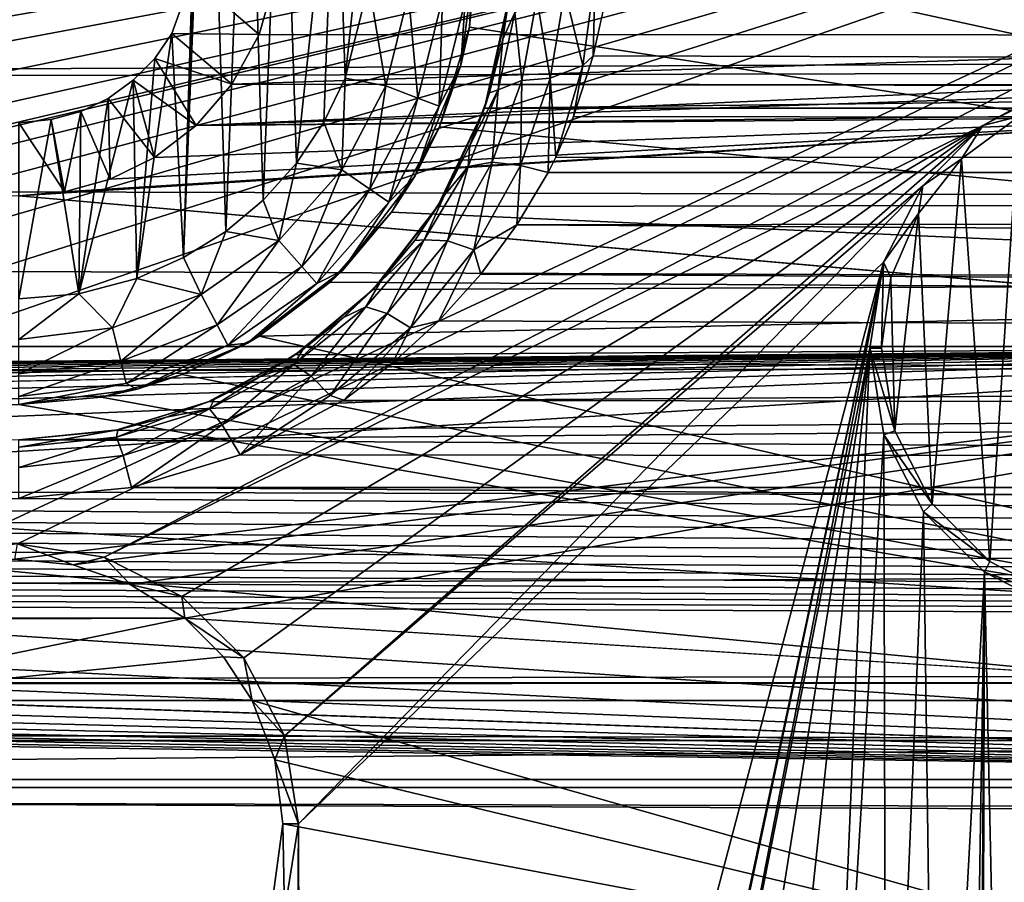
# Model space of a CAD drawing. Header units: metres. Extents: x -95 to 103, y -12 to 12.
# Tile 385 of 520: x -19.2 to -16.4, y 4.48 to 6.93. Entities that reach past the tile are written whole.
import ezdxf

# ---------------------------------------------------------------- set-up
doc = ezdxf.new("R2010")
doc.units = ezdxf.units.M
doc.layers.add('solid_P74500', color=7, linetype='CONTINUOUS')
doc.layers.add('solid_P74500_01', color=7, linetype='CONTINUOUS')

msp = doc.modelspace()

# ---------------------------------------------------------------- linework, layer by layer
at = {"layer": 'solid_P74500'}
for points in [[(-12.2, 5.05, 0.5), (-11.7, 9.776363, 0.5), (-88, 9.776363, 0.5)], [(-12.2, 5.05, 0.5), (-88, 9.776363, 0.5), (-88, 5.05, 0.5)], [(-18.663015, 7.983215, -11.8), (-18.731501, 6.257416, -11.8), (-18.70072, 7.142048, -11.8)], [(-18.663015, 7.983215, -11.8), (-18.611973, 6.331459, -11.8), (-18.731501, 6.257416, -11.8)], [(-18.663015, 7.983215, -11.8), (-18.550756, 7.900564, -11.8), (-18.611973, 6.331459, -11.8)], [(-18.550756, 7.900564, -11.8), (-18.505365, 6.420703, -11.8), (-18.611973, 6.331459, -11.8)], [(-18.550756, 7.900564, -11.8), (-18.451893, 7.80319, -11.8), (-18.505365, 6.420703, -11.8)], [(-18.451893, 7.80319, -11.8), (-18.411119, 6.52597, -11.8), (-18.505365, 6.420703, -11.8)], [(-18.451893, 7.80319, -11.8), (-18.298901, 7.573346, -11.8), (-18.411119, 6.52597, -11.8)], [(-84.20311, 5.444916, -1.8), (-85.675003, 7.792304, -1.8), (-14.325, 7.792304, -1.8)], [(-83.957001, 5.406663, -1.8), (-84.20311, 5.444916, -1.8), (-14.325, 7.792304, -1.8)], [(-83.736336, 5.295372, -1.8), (-83.957001, 5.406663, -1.8), (-14.325, 7.792304, -1.8)], [(-83.736336, 5.295372, -1.8), (-14.325, 7.792304, -1.8), (-79.20311, 5.444916, -1.8)], [(-78.957001, 5.406663, -1.8), (-79.20311, 5.444916, -1.8), (-14.325, 7.792304, -1.8)], [(-78.736336, 5.295372, -1.8), (-78.957001, 5.406663, -1.8), (-14.325, 7.792304, -1.8)], [(-78.736336, 5.295372, -1.8), (-14.325, 7.792304, -1.8), (-74.20311, 5.444916, -1.8)], [(-73.957001, 5.406663, -1.8), (-74.20311, 5.444916, -1.8), (-14.325, 7.792304, -1.8)], [(-73.736336, 5.295372, -1.8), (-73.957001, 5.406663, -1.8), (-14.325, 7.792304, -1.8)], [(-73.736336, 5.295372, -1.8), (-14.325, 7.792304, -1.8), (-69.20311, 5.444916, -1.8)], [(-68.957001, 5.406663, -1.8), (-69.20311, 5.444916, -1.8), (-14.325, 7.792304, -1.8)], [(-68.736336, 5.295372, -1.8), (-68.957001, 5.406663, -1.8), (-14.325, 7.792304, -1.8)], [(-68.736336, 5.295372, -1.8), (-14.325, 7.792304, -1.8), (-64.20311, 5.444916, -1.8)], [(-63.957005, 5.406663, -1.8), (-64.20311, 5.444916, -1.8), (-14.325, 7.792304, -1.8)], [(-63.736332, 5.295372, -1.8), (-63.957005, 5.406663, -1.8), (-14.325, 7.792304, -1.8)], [(-63.736332, 5.295372, -1.8), (-14.325, 7.792304, -1.8), (-59.20311, 5.444916, -1.8)], [(-58.957005, 5.406663, -1.8), (-59.20311, 5.444916, -1.8), (-14.325, 7.792304, -1.8)], [(-58.736332, 5.295372, -1.8), (-58.957005, 5.406663, -1.8), (-14.325, 7.792304, -1.8)], [(-58.736332, 5.295372, -1.8), (-14.325, 7.792304, -1.8), (-54.20311, 5.444916, -1.8)], [(-53.957005, 5.406663, -1.8), (-54.20311, 5.444916, -1.8), (-14.325, 7.792304, -1.8)], [(-53.736332, 5.295372, -1.8), (-53.957005, 5.406663, -1.8), (-14.325, 7.792304, -1.8)], [(-53.736332, 5.295372, -1.8), (-14.325, 7.792304, -1.8), (-49.20311, 5.444916, -1.8)], [(-48.957005, 5.406663, -1.8), (-49.20311, 5.444916, -1.8), (-14.325, 7.792304, -1.8)], [(-48.736332, 5.295372, -1.8), (-48.957005, 5.406663, -1.8), (-14.325, 7.792304, -1.8)], [(-48.560226, 5.121016, -1.8), (-48.736332, 5.295372, -1.8), (-14.325, 7.792304, -1.8)], [(-48.560226, 5.121016, -1.8), (-14.325, 7.792304, -1.8), (-44.20311, 5.444916, -1.8)], [(-43.957005, 5.406663, -1.8), (-44.20311, 5.444916, -1.8), (-14.325, 7.792304, -1.8)], [(-43.736332, 5.295372, -1.8), (-43.957005, 5.406663, -1.8), (-14.325, 7.792304, -1.8)], [(-43.560226, 5.121016, -1.8), (-43.736332, 5.295372, -1.8), (-14.325, 7.792304, -1.8)], [(-43.560226, 5.121016, -1.8), (-14.325, 7.792304, -1.8), (-39.20311, 5.444916, -1.8)], [(-38.957005, 5.406663, -1.8), (-39.20311, 5.444916, -1.8), (-14.325, 7.792304, -1.8)], [(-38.736332, 5.295372, -1.8), (-38.957005, 5.406663, -1.8), (-14.325, 7.792304, -1.8)], [(-38.560226, 5.121016, -1.8), (-38.736332, 5.295372, -1.8), (-14.325, 7.792304, -1.8)], [(-38.560226, 5.121016, -1.8), (-14.325, 7.792304, -1.8), (-34.20311, 5.444916, -1.8)], [(-33.957005, 5.406663, -1.8), (-34.20311, 5.444916, -1.8), (-14.325, 7.792304, -1.8)], [(-33.736332, 5.295372, -1.8), (-33.957005, 5.406663, -1.8), (-14.325, 7.792304, -1.8)], [(-33.560226, 5.121016, -1.8), (-33.736332, 5.295372, -1.8), (-14.325, 7.792304, -1.8)], [(-33.445496, 4.899806, -1.8), (-33.560226, 5.121016, -1.8), (-14.325, 7.792304, -1.8)], [(-33.445496, 4.899806, -1.8), (-14.325, 7.792304, -1.8), (-29.203108, 5.444916, -1.8)], [(-28.957003, 5.406663, -1.8), (-29.203108, 5.444916, -1.8), (-14.325, 7.792304, -1.8)], [(-28.736332, 5.295372, -1.8), (-28.957003, 5.406663, -1.8), (-14.325, 7.792304, -1.8)], [(-28.560225, 5.121016, -1.8), (-28.736332, 5.295372, -1.8), (-14.325, 7.792304, -1.8)], [(-28.445498, 4.899806, -1.8), (-28.560225, 5.121016, -1.8), (-14.325, 7.792304, -1.8)], [(-28.405056, 4.65, -1.8), (-28.445498, 4.899806, -1.8), (-14.325, 7.792304, -1.8)], [(-28.405056, 4.65, -1.8), (-14.325, 7.792304, -1.8), (-24.449167, 5.404594, -1.8)], [(-24.203108, 5.444916, -1.8), (-24.449167, 5.404594, -1.8), (-14.325, 7.792304, -1.8)], [(-23.957003, 5.406663, -1.8), (-24.203108, 5.444916, -1.8), (-14.325, 7.792304, -1.8)], [(-23.736332, 5.295372, -1.8), (-23.957003, 5.406663, -1.8), (-14.325, 7.792304, -1.8)], [(-23.560225, 5.121016, -1.8), (-23.736332, 5.295372, -1.8), (-14.325, 7.792304, -1.8)], [(-23.445498, 4.899806, -1.8), (-23.560225, 5.121016, -1.8), (-14.325, 7.792304, -1.8)], [(-23.405056, 4.65, -1.8), (-23.445498, 4.899806, -1.8), (-14.325, 7.792304, -1.8)], [(-23.405056, 4.65, -1.8), (-14.325, 7.792304, -1.8), (-19.449167, 5.404594, -1.8)], [(-19.203108, 5.444916, -1.8), (-19.449167, 5.404594, -1.8), (-14.325, 7.792304, -1.8)], [(-18.957003, 5.406663, -1.8), (-19.203108, 5.444916, -1.8), (-14.325, 7.792304, -1.8)], [(-16.461315, 6.632536, -1.8), (-18.957003, 5.406663, -1.8), (-14.325, 7.792304, -1.8)], [(-16.245474, 6.743411, -1.8), (-16.461315, 6.632536, -1.8), (-14.325, 7.792304, -1.8)], [(-18.470739, 7.053593, -5.092822), (-14.325, 6.889057, -5.3128), (-14.325, 7.619055, -4.2)], [(-18.298901, 7.573346, -11.8), (-18.33312, 6.641509, -11.8), (-18.411119, 6.52597, -11.8)], [(-18.298901, 7.573346, -11.8), (-18.272678, 6.76642, -11.8), (-18.33312, 6.641509, -11.8)], [(-18.298901, 7.573346, -11.8), (-18.214642, 7.310327, -11.8), (-18.272678, 6.76642, -11.8)], [(92.5, 6.975814, 10.372194), (-94.018356, 7.447287, 10.039319), (-94.018356, 6.639937, 10.59062)], [(-17.902903, 7.226828, -6.766441), (-13, 7.364797, -6.615872), (-13, 6.156545, -7.752867)], [(-18.214642, 7.310327, -11.8), (-18.205721, 7.034285, -11.8), (-18.272678, 6.76642, -11.8)], [(-17.920132, 6.912104, -7.087512), (-17.902903, 7.226828, -6.766441), (-13, 6.156545, -7.752867)], [(-17.9, 7.14, -11.5), (-17.902903, 7.226828, -6.766441), (-17.920132, 6.912104, -7.087512)], [(-18.731501, 6.257416, -11.8), (-18.707512, 7.05461, -11.8), (-18.70072, 7.142048, -11.8)], [(-17.9, 7.14, -11.5), (-17.920132, 6.912104, -7.087512), (-17.944296, 6.803535, -11.5)], [(-17.9, 7.14, -11.5), (-17.944296, 6.803535, -11.5), (-17.932058, 6.986044, -11.614588)], [(-18.707512, 7.05461, -11.8), (-18.765335, 6.893235, -11.8), (-18.51729, 6.891102, -5.310623)], [(-18.731501, 6.257416, -11.8), (-18.765335, 6.893235, -11.8), (-18.707512, 7.05461, -11.8)], [(-18.707512, 7.05461, -11.8), (-18.51729, 6.891102, -5.310623), (-18.470739, 7.053593, -5.092822)], [(-18.470739, 7.053593, -5.092822), (-18.51729, 6.891102, -5.310623), (-14.325, 6.889057, -5.3128)], [(-17.649019, 7.014533, -10.313454), (-17.563192, 7.059873, -10.311363), (-17.597372, 6.802377, -10.486115)], [(-17.563192, 7.059873, -10.311363), (-17.568153, 6.830747, -10.468567), (-17.597372, 6.802377, -10.486115)], [(-17.563192, 7.059873, -10.311363), (-17.527477, 7.01674, -10.344823), (-17.568153, 6.830747, -10.468567)], [(-18.157639, 6.744685, -11.777164), (-18.272678, 6.76642, -11.8), (-18.205721, 7.034285, -11.8)], [(-18.093323, 7.005625, -11.777164), (-18.157639, 6.744685, -11.777164), (-18.205721, 7.034285, -11.8)], [(-17.824827, 6.877517, -10.115171), (-17.807383, 6.99762, -9.125969), (-17.80423, 7.031255, -9.986495)], [(-17.791199, 6.953621, -10.186873), (-17.824827, 6.877517, -10.115171), (-17.80423, 7.031255, -9.986495)], [(-18.066559, 6.710143, -11.712049), (-18.157639, 6.744685, -11.777164), (-18.093323, 7.005625, -11.777164)], [(-17.996624, 6.993884, -11.712049), (-18.066559, 6.710143, -11.712049), (-18.093323, 7.005625, -11.777164)], [(-18.005747, 6.687079, -11.614588), (-18.066559, 6.710143, -11.712049), (-17.996624, 6.993884, -11.712049)], [(-17.932058, 6.986044, -11.614588), (-18.005747, 6.687079, -11.614588), (-17.996624, 6.993884, -11.712049)], [(-17.862862, 6.725197, -10.235952), (-17.877127, 6.682053, -9.359496), (-17.807383, 6.99762, -9.125969)], [(-17.862862, 6.725197, -10.235952), (-17.807383, 6.99762, -9.125969), (-17.824827, 6.877517, -10.115171)], [(-17.728491, 6.993838, -10.262398), (-17.771288, 6.760592, -10.435995), (-17.791199, 6.953621, -10.186873)], [(-17.728491, 6.993838, -10.262398), (-17.690287, 6.766607, -10.488468), (-17.771288, 6.760592, -10.435995)], [(-17.728491, 6.993838, -10.262398), (-17.649019, 7.014533, -10.313454), (-17.690287, 6.766607, -10.488468)], [(-17.690287, 6.766607, -10.488468), (-17.649019, 7.014533, -10.313454), (-17.597372, 6.802377, -10.486115)], [(92.5, 6.152128, 10.880493), (92.5, 6.975814, 10.372194), (-94.018356, 6.639937, 10.59062)], [(-17.944296, 6.803535, -11.5), (-18.005747, 6.687079, -11.614588), (-17.932058, 6.986044, -11.614588)], [(-17.771288, 6.760592, -10.435995), (-17.838411, 6.733699, -10.358377), (-17.791199, 6.953621, -10.186873)], [(-17.791199, 6.953621, -10.186873), (-17.838411, 6.733699, -10.358377), (-17.824827, 6.877517, -10.115171)], [(-18.004633, 6.629024, -7.352973), (-17.920132, 6.912104, -7.087512), (-13, 6.156545, -7.752867)], [(-17.944296, 6.803535, -11.5), (-17.920132, 6.912104, -7.087512), (-18.004633, 6.629024, -7.352973)], [(-18.864315, 6.198026, -11.8), (-18.813555, 6.822836, -11.8), (-18.765335, 6.893235, -11.8)], [(-18.731501, 6.257416, -11.8), (-18.864315, 6.198026, -11.8), (-18.765335, 6.893235, -11.8)], [(-18.765335, 6.893235, -11.8), (-18.813555, 6.822836, -11.8), (-18.594622, 6.74956, -5.489393)], [(-18.765335, 6.893235, -11.8), (-18.594622, 6.74956, -5.489393), (-18.51729, 6.891102, -5.310623)], [(-18.51729, 6.891102, -5.310623), (-18.594622, 6.74956, -5.489393), (-14.325, 6.889057, -5.3128)], [(-15.939356, 6.748374, -5.490852), (-14.325, 6.889057, -5.3128), (-18.594622, 6.74956, -5.489393)], [(-17.838411, 6.733699, -10.358377), (-17.862862, 6.725197, -10.235952), (-17.824827, 6.877517, -10.115171)], [(-17.597372, 6.802377, -10.486115), (-17.568153, 6.830747, -10.468567), (-17.62426, 6.65851, -10.578953)], [(-18.813555, 6.822836, -11.8), (-18.874678, 6.760879, -11.8), (-18.696159, 6.632159, -5.630672)], [(-18.864315, 6.198026, -11.8), (-18.874678, 6.760879, -11.8), (-18.813555, 6.822836, -11.8)], [(-18.813555, 6.822836, -11.8), (-18.696159, 6.632159, -5.630672), (-18.594622, 6.74956, -5.489393)], [(-17.944296, 6.803535, -11.5), (-18.004633, 6.629024, -7.352973), (-18.074167, 6.49, -11.5)], [(-17.944296, 6.803535, -11.5), (-18.074167, 6.49, -11.5), (-18.005747, 6.687079, -11.614588)], [(-17.690287, 6.766607, -10.488468), (-17.597372, 6.802377, -10.486115), (-17.674746, 6.542895, -10.650846)], [(-17.597372, 6.802377, -10.486115), (-17.62426, 6.65851, -10.578953), (-17.674746, 6.542895, -10.650846)], [(-19.029669, 6.154617, -11.8), (-18.946199, 6.709256, -11.8), (-18.874678, 6.760879, -11.8)], [(-18.864315, 6.198026, -11.8), (-19.029669, 6.154617, -11.8), (-18.874678, 6.760879, -11.8)], [(-18.874678, 6.760879, -11.8), (-18.946199, 6.709256, -11.8), (-18.814138, 6.541955, -5.735227)], [(-18.874678, 6.760879, -11.8), (-18.814138, 6.541955, -5.735227), (-18.696159, 6.632159, -5.630672)], [(-16.086472, 6.746064, -5.493689), (-18.594622, 6.74956, -5.489393), (-18.696159, 6.632159, -5.630672)], [(-16.226721, 6.715575, -5.530918), (-16.086472, 6.746064, -5.493689), (-18.696159, 6.632159, -5.630672)], [(-16.086472, 6.746064, -5.493689), (-15.939356, 6.748374, -5.490852), (-18.594622, 6.74956, -5.489393)], [(-18.282534, 6.506719, -11.777164), (-18.33312, 6.641509, -11.8), (-18.272678, 6.76642, -11.8)], [(-18.157639, 6.744685, -11.777164), (-18.282534, 6.506719, -11.777164), (-18.272678, 6.76642, -11.8)], [(-18.202366, 6.451383, -11.712049), (-18.282534, 6.506719, -11.777164), (-18.157639, 6.744685, -11.777164)], [(-18.066559, 6.710143, -11.712049), (-18.202366, 6.451383, -11.712049), (-18.157639, 6.744685, -11.777164)], [(-17.771288, 6.760592, -10.435995), (-17.854851, 6.528449, -10.597903), (-17.838411, 6.733699, -10.358377)], [(-17.771288, 6.760592, -10.435995), (-17.77527, 6.518895, -10.652001), (-17.854851, 6.528449, -10.597903)], [(-17.77527, 6.518895, -10.652001), (-17.690287, 6.766607, -10.488468), (-17.696741, 6.499281, -10.677516)], [(-17.771288, 6.760592, -10.435995), (-17.690287, 6.766607, -10.488468), (-17.77527, 6.518895, -10.652001)], [(-17.690287, 6.766607, -10.488468), (-17.674746, 6.542895, -10.650846), (-17.696741, 6.499281, -10.677516)], [(-16.245474, 6.743411, -1.8), (-16.359768, 6.658078, -5.6), (-16.461315, 6.632536, -1.8)], [(-16.359768, 6.658078, -5.6), (-16.226721, 6.715575, -5.530918), (-18.696159, 6.632159, -5.630672)], [(-17.854851, 6.528449, -10.597903), (-17.923439, 6.516373, -10.517879), (-17.838411, 6.733699, -10.358377)], [(-17.838411, 6.733699, -10.358377), (-17.923439, 6.516373, -10.517879), (-17.918825, 6.575562, -10.351501)], [(-17.838411, 6.733699, -10.358377), (-17.918825, 6.575562, -10.351501), (-17.862862, 6.725197, -10.235952)], [(-17.918825, 6.575562, -10.351501), (-17.877127, 6.682053, -9.359496), (-17.862862, 6.725197, -10.235952)], [(-19.029669, 6.154617, -11.8), (-19.023687, 6.672484, -11.8), (-18.946199, 6.709256, -11.8)], [(-18.946199, 6.709256, -11.8), (-19.023687, 6.672484, -11.8), (-18.940701, 6.47981, -5.805347)], [(-18.946199, 6.709256, -11.8), (-18.940701, 6.47981, -5.805347), (-18.814138, 6.541955, -5.735227)], [(-18.14884, 6.414437, -11.614588), (-18.202366, 6.451383, -11.712049), (-18.066559, 6.710143, -11.712049)], [(-18.005747, 6.687079, -11.614588), (-18.14884, 6.414437, -11.614588), (-18.066559, 6.710143, -11.712049)], [(-18.074167, 6.49, -11.5), (-18.14884, 6.414437, -11.614588), (-18.005747, 6.687079, -11.614588)], [(-15.640231, 6.658078, -5.6), (-19.200001, 6.432491, -5.857735), (-14.325, 6.005424, -6.294348)], [(-15.640231, 6.658078, -5.6), (-19.070063, 6.444089, -5.844973), (-19.200001, 6.432491, -5.857735)], [(-19.023687, 6.672484, -11.8), (-19.108171, 6.649518, -11.8), (-19.070063, 6.444089, -5.844973)], [(-19.029669, 6.154617, -11.8), (-19.108171, 6.649518, -11.8), (-19.023687, 6.672484, -11.8)], [(-19.023687, 6.672484, -11.8), (-19.070063, 6.444089, -5.844973), (-18.940701, 6.47981, -5.805347)], [(-15.640231, 6.658078, -5.6), (-18.940701, 6.47981, -5.805347), (-19.070063, 6.444089, -5.844973)], [(-15.640231, 6.658078, -5.6), (-18.814138, 6.541955, -5.735227), (-18.940701, 6.47981, -5.805347)], [(-15.640231, 6.658078, -5.6), (-18.696159, 6.632159, -5.630672), (-18.814138, 6.541955, -5.735227)], [(-16.359768, 6.658078, -5.6), (-18.696159, 6.632159, -5.630672), (-15.640231, 6.658078, -5.6)], [(-17.990801, 6.434424, -10.457341), (-18.010275, 6.402062, -9.553198), (-17.877127, 6.682053, -9.359496)], [(-17.990801, 6.434424, -10.457341), (-17.877127, 6.682053, -9.359496), (-17.918825, 6.575562, -10.351501)], [(-16.522161, 6.538165, -5.6), (-16.461315, 6.632536, -1.8), (-16.359768, 6.658078, -5.6)], [(-16.441782, 5.394248, -5.6), (-16.522161, 6.538165, -5.6), (-16.359768, 6.658078, -5.6)], [(-16.235081, 5.288068, -5.6), (-16.441782, 5.394248, -5.6), (-16.359768, 6.658078, -5.6)], [(92.5, 6.152128, 10.880493), (-94.018356, 6.639937, 10.59062), (-94.018356, 5.791973, 11.077141)], [(-19.108171, 6.649518, -11.8), (-19.200001, 6.64, -11.8), (-19.070063, 6.444089, -5.844973)], [(-19.200001, 6.14, -11.8), (-19.200001, 6.64, -11.8), (-19.108171, 6.649518, -11.8)], [(-19.029669, 6.154617, -11.8), (-19.200001, 6.14, -11.8), (-19.108171, 6.649518, -11.8)], [(-19.200001, 6.64, -11.8), (-19.200001, 6.432491, -5.857735), (-19.070063, 6.444089, -5.844973)], [(-16.461315, 6.632536, -1.8), (-18.736332, 5.295372, -1.8), (-18.957003, 5.406663, -1.8)], [(-16.461315, 6.632536, -1.8), (-18.560225, 5.121016, -1.8), (-18.736332, 5.295372, -1.8)], [(-16.461315, 6.632536, -1.8), (-18.445498, 4.899806, -1.8), (-18.560225, 5.121016, -1.8)], [(-16.461315, 6.632536, -1.8), (-16.632505, 6.461218, -1.8), (-18.445498, 4.899806, -1.8)], [(-18.282534, 6.506719, -11.777164), (-18.411119, 6.52597, -11.8), (-18.33312, 6.641509, -11.8)], [(-18.140913, 6.386121, -7.564914), (-18.004633, 6.629024, -7.352973), (-13, 6.156545, -7.752867)], [(-18.074167, 6.49, -11.5), (-18.004633, 6.629024, -7.352973), (-18.140913, 6.386121, -7.564914)], [(-16.522161, 6.538165, -5.6), (-16.632505, 6.461218, -1.8), (-16.461315, 6.632536, -1.8)], [(-17.923439, 6.516373, -10.517879), (-17.990801, 6.434424, -10.457341), (-17.918825, 6.575562, -10.351501)], [(-18.460747, 6.305556, -11.777164), (-18.505365, 6.420703, -11.8), (-18.411119, 6.52597, -11.8)], [(-18.282534, 6.506719, -11.777164), (-18.460747, 6.305556, -11.777164), (-18.411119, 6.52597, -11.8)], [(-17.982048, 6.30462, -10.744555), (-18.048521, 6.308198, -10.661965), (-17.923439, 6.516373, -10.517879)], [(-17.923439, 6.516373, -10.517879), (-18.048521, 6.308198, -10.661965), (-17.990801, 6.434424, -10.457341)], [(-17.854851, 6.528449, -10.597903), (-17.982048, 6.30462, -10.744555), (-17.923439, 6.516373, -10.517879)], [(-17.854851, 6.528449, -10.597903), (-17.907301, 6.279213, -10.800389), (-17.982048, 6.30462, -10.744555)], [(-17.854851, 6.528449, -10.597903), (-17.77527, 6.518895, -10.652001), (-17.907301, 6.279213, -10.800389)], [(-17.907301, 6.279213, -10.800389), (-17.77527, 6.518895, -10.652001), (-17.784813, 6.350398, -10.766728)], [(-17.77527, 6.518895, -10.652001), (-17.696741, 6.499281, -10.677516), (-17.784813, 6.350398, -10.766728)], [(-16.522161, 6.538165, -5.6), (-16.644926, 6.382463, -5.6), (-16.632505, 6.461218, -1.8)], [(-16.605722, 5.558311, -5.6), (-16.644926, 6.382463, -5.6), (-16.522161, 6.538165, -5.6)], [(-16.441782, 5.394248, -5.6), (-16.605722, 5.558311, -5.6), (-16.522161, 6.538165, -5.6)], [(-18.396152, 6.232644, -11.712049), (-18.460747, 6.305556, -11.777164), (-18.282534, 6.506719, -11.777164)], [(-18.202366, 6.451383, -11.712049), (-18.396152, 6.232644, -11.712049), (-18.282534, 6.506719, -11.777164)], [(-18.074167, 6.49, -11.5), (-18.140913, 6.386121, -7.564914), (-18.280762, 6.220761, -11.5)], [(-18.074167, 6.49, -11.5), (-18.280762, 6.220761, -11.5), (-18.14884, 6.414437, -11.614588)], [(-16.632505, 6.461218, -1.8), (-18.405056, 4.65, -1.8), (-18.445498, 4.899806, -1.8)], [(-16.632505, 6.461218, -1.8), (-16.743658, 6.244919, -1.8), (-18.405056, 4.65, -1.8)], [(-16.644926, 6.382463, -5.6), (-16.743658, 6.244919, -1.8), (-16.632505, 6.461218, -1.8)], [(-19.200001, 6.432491, -5.857735), (-85.675003, 6.005326, -6.294441), (-14.325, 6.005424, -6.294348)], [(-18.353024, 6.183962, -11.614588), (-18.396152, 6.232644, -11.712049), (-18.202366, 6.451383, -11.712049)], [(-18.14884, 6.414437, -11.614588), (-18.353024, 6.183962, -11.614588), (-18.202366, 6.451383, -11.712049)], [(-18.075401, 6.306167, -10.549652), (-18.010275, 6.402062, -9.553198), (-17.990801, 6.434424, -10.457341)], [(-18.048521, 6.308198, -10.661965), (-18.075401, 6.306167, -10.549652), (-17.990801, 6.434424, -10.457341)], [(-18.460747, 6.305556, -11.777164), (-18.611973, 6.331459, -11.8), (-18.505365, 6.420703, -11.8)], [(-18.280762, 6.220761, -11.5), (-18.353024, 6.183962, -11.614588), (-18.14884, 6.414437, -11.614588)], [(-18.31555, 6.187242, -7.728406), (-18.140913, 6.386121, -7.564914), (-13, 6.156545, -7.752867)], [(-18.280762, 6.220761, -11.5), (-18.140913, 6.386121, -7.564914), (-18.31555, 6.187242, -7.728406)], [(-18.17116, 6.190532, -10.629889), (-18.193438, 6.16685, -9.706697), (-18.010275, 6.402062, -9.553198)], [(-18.17116, 6.190532, -10.629889), (-18.010275, 6.402062, -9.553198), (-18.075401, 6.306167, -10.549652)], [(-16.644926, 6.382463, -5.6), (-16.72267, 6.200049, -5.6), (-16.743658, 6.244919, -1.8)], [(-16.712168, 5.765451, -5.6), (-16.72267, 6.200049, -5.6), (-16.644926, 6.382463, -5.6)], [(-16.605722, 5.558311, -5.6), (-16.712168, 5.765451, -5.6), (-16.644926, 6.382463, -5.6)], [(-17.907301, 6.279213, -10.800389), (-17.784813, 6.350398, -10.766728), (-17.887218, 6.210558, -10.847994)], [(-18.681925, 6.152889, -11.777164), (-18.731501, 6.257416, -11.8), (-18.611973, 6.331459, -11.8)], [(-18.460747, 6.305556, -11.777164), (-18.681925, 6.152889, -11.777164), (-18.611973, 6.331459, -11.8)], [(-18.636656, 6.066637, -11.712049), (-18.681925, 6.152889, -11.777164), (-18.460747, 6.305556, -11.777164)], [(-18.396152, 6.232644, -11.712049), (-18.636656, 6.066637, -11.712049), (-18.460747, 6.305556, -11.777164)], [(-18.153868, 6.09837, -10.872088), (-18.214214, 6.117478, -10.786961), (-18.048521, 6.308198, -10.661965)], [(-18.048521, 6.308198, -10.661965), (-18.214214, 6.117478, -10.786961), (-18.17116, 6.190532, -10.629889)], [(-18.048521, 6.308198, -10.661965), (-18.17116, 6.190532, -10.629889), (-18.075401, 6.306167, -10.549652)], [(-17.982048, 6.30462, -10.744555), (-18.153868, 6.09837, -10.872088), (-18.048521, 6.308198, -10.661965)], [(-17.982048, 6.30462, -10.744555), (-18.087664, 6.057676, -10.929638), (-18.153868, 6.09837, -10.872088)], [(-17.982048, 6.30462, -10.744555), (-17.907301, 6.279213, -10.800389), (-18.087664, 6.057676, -10.929638)], [(-18.087664, 6.057676, -10.929638), (-17.907301, 6.279213, -10.800389), (-18.006952, 6.077981, -10.922827)], [(-17.907301, 6.279213, -10.800389), (-17.887218, 6.210558, -10.847994), (-18.006952, 6.077981, -10.922827)], [(-18.681925, 6.152889, -11.777164), (-18.864315, 6.198026, -11.8), (-18.731501, 6.257416, -11.8)], [(-16.743658, 6.244919, -1.8), (-18.393276, 0, -1.8), (-18.405056, 4.65, -1.8)], [(-16.743658, 6.244919, -1.8), (-17.524773, 2.597686, -1.8), (-18.393276, 0, -1.8)], [(-16.743658, 6.244919, -1.8), (-17.500519, 2.687554, -1.8), (-17.524773, 2.597686, -1.8)], [(-16.743658, 6.244919, -1.8), (-17.407591, 2.845898, -1.8), (-17.500519, 2.687554, -1.8)], [(-16.743658, 6.244919, -1.8), (-16.783161, 6, -1.8), (-17.407591, 2.845898, -1.8)], [(-16.75, 6, -5.6), (-16.783161, 6, -1.8), (-16.743658, 6.244919, -1.8)], [(-16.72267, 6.200049, -5.6), (-16.75, 6, -5.6), (-16.743658, 6.244919, -1.8)], [(-18.60643, 6.009048, -11.614588), (-18.636656, 6.066637, -11.712049), (-18.396152, 6.232644, -11.712049)], [(-18.353024, 6.183962, -11.614588), (-18.60643, 6.009048, -11.614588), (-18.396152, 6.232644, -11.712049)], [(-18.280762, 6.220761, -11.5), (-18.516596, 6.034126, -7.848543), (-18.549999, 6.014167, -11.5)], [(-18.280762, 6.220761, -11.5), (-18.549999, 6.014167, -11.5), (-18.353024, 6.183962, -11.614588)], [(-18.280762, 6.220761, -11.5), (-18.31555, 6.187242, -7.728406), (-18.516596, 6.034126, -7.848543)], [(-18.93321, 6.057589, -11.777164), (-19.029669, 6.154617, -11.8), (-18.864315, 6.198026, -11.8)], [(-18.681925, 6.152889, -11.777164), (-18.93321, 6.057589, -11.777164), (-18.864315, 6.198026, -11.8)], [(-18.549999, 6.014167, -11.5), (-18.60643, 6.009048, -11.614588), (-18.353024, 6.183962, -11.614588)], [(-18.516596, 6.034126, -7.848543), (-18.31555, 6.187242, -7.728406), (-13, 6.156545, -7.752867)], [(-18.277185, 6.087188, -10.699494), (-18.193438, 6.16685, -9.706697), (-18.17116, 6.190532, -10.629889)], [(-18.214214, 6.117478, -10.786961), (-18.277185, 6.087188, -10.699494), (-18.17116, 6.190532, -10.629889)], [(-16.712168, 5.765451, -5.6), (-16.75, 6, -5.6), (-16.72267, 6.200049, -5.6)], [(-19.200001, 6.025195, -11.777164), (-19.200001, 6.14, -11.8), (-19.029669, 6.154617, -11.8)], [(-18.93321, 6.057589, -11.777164), (-19.200001, 6.025195, -11.777164), (-19.029669, 6.154617, -11.8)], [(-18.909899, 5.963009, -11.712049), (-18.93321, 6.057589, -11.777164), (-18.681925, 6.152889, -11.777164)], [(-18.636656, 6.066637, -11.712049), (-18.909899, 5.963009, -11.712049), (-18.681925, 6.152889, -11.777164)], [(-18.516596, 6.034126, -7.848543), (-13, 6.156545, -7.752867), (-13, 4.775385, -8.672122)], [(-18.392706, 5.996201, -10.759497), (-18.414434, 5.981127, -9.822226), (-18.193438, 6.16685, -9.706697)], [(-18.392706, 5.996201, -10.759497), (-18.193438, 6.16685, -9.706697), (-18.277185, 6.087188, -10.699494)], [(92.5, 5.292573, 11.32415), (92.5, 6.152128, 10.880493), (-94.018356, 5.791973, 11.077141)], [(-18.369055, 5.920702, -10.976445), (-18.419081, 5.95398, -10.889031), (-18.214214, 6.117478, -10.786961)], [(-18.214214, 6.117478, -10.786961), (-18.419081, 5.95398, -10.889031), (-18.277185, 6.087188, -10.699494)], [(-18.153868, 6.09837, -10.872088), (-18.369055, 5.920702, -10.976445), (-18.214214, 6.117478, -10.786961)], [(-18.153868, 6.09837, -10.872088), (-18.31518, 5.866352, -11.035541), (-18.369055, 5.920702, -10.976445)], [(-18.153868, 6.09837, -10.872088), (-18.087664, 6.057676, -10.929638), (-18.31518, 5.866352, -11.035541)], [(-18.419081, 5.95398, -10.889031), (-18.392706, 5.996201, -10.759497), (-18.277185, 6.087188, -10.699494)], [(-18.087664, 6.057676, -10.929638), (-18.006952, 6.077981, -10.922827), (-18.139341, 5.956829, -10.989367)], [(-19.200001, 5.927784, -11.712049), (-19.200001, 6.025195, -11.777164), (-18.93321, 6.057589, -11.777164)], [(-18.909899, 5.963009, -11.712049), (-19.200001, 5.927784, -11.712049), (-18.93321, 6.057589, -11.777164)], [(-18.894333, 5.899861, -11.614588), (-18.909899, 5.963009, -11.712049), (-18.636656, 6.066637, -11.712049)], [(-18.60643, 6.009048, -11.614588), (-18.894333, 5.899861, -11.614588), (-18.636656, 6.066637, -11.712049)], [(-18.31518, 5.866352, -11.035541), (-18.087664, 6.057676, -10.929638), (-18.277027, 5.852796, -11.045125)], [(-18.087664, 6.057676, -10.929638), (-18.139341, 5.956829, -10.989367), (-18.277027, 5.852796, -11.045125)], [(-18.549999, 6.014167, -11.5), (-18.735298, 5.925894, -7.930546), (-18.863535, 5.884296, -11.5)], [(-18.549999, 6.014167, -11.5), (-18.863535, 5.884296, -11.5), (-18.60643, 6.009048, -11.614588)], [(-18.735298, 5.925894, -7.930546), (-18.516596, 6.034126, -7.848543), (-13, 4.775385, -8.672122)], [(-18.549999, 6.014167, -11.5), (-18.516596, 6.034126, -7.848543), (-18.735298, 5.925894, -7.930546)], [(-84.210907, 5.401012, -6.820489), (-14.325, 6.005424, -6.294348), (-85.675003, 6.005326, -6.294441)], [(-84.210907, 5.401012, -6.820489), (-79.210907, 5.401012, -6.820489), (-14.325, 6.005424, -6.294348)], [(-79.210907, 5.401012, -6.820489), (-74.210907, 5.401012, -6.820489), (-14.325, 6.005424, -6.294348)], [(-74.210907, 5.401012, -6.820489), (-69.210907, 5.401012, -6.820489), (-14.325, 6.005424, -6.294348)], [(-69.210907, 5.401012, -6.820489), (-64.210907, 5.401012, -6.820489), (-14.325, 6.005424, -6.294348)], [(-64.210907, 5.401012, -6.820489), (-59.210903, 5.401012, -6.820489), (-14.325, 6.005424, -6.294348)], [(-59.210903, 5.401012, -6.820489), (-54.210903, 5.401012, -6.820489), (-14.325, 6.005424, -6.294348)], [(-54.210903, 5.401012, -6.820489), (-49.210903, 5.401012, -6.820489), (-14.325, 6.005424, -6.294348)], [(-49.210903, 5.401012, -6.820489), (-44.210903, 5.401012, -6.820489), (-14.325, 6.005424, -6.294348)], [(-44.210903, 5.401012, -6.820489), (-39.210903, 5.401012, -6.820489), (-14.325, 6.005424, -6.294348)], [(-39.210903, 5.401012, -6.820489), (-34.210903, 5.401012, -6.820489), (-14.325, 6.005424, -6.294348)], [(-34.210903, 5.401012, -6.820489), (-29.210903, 5.401012, -6.820489), (-14.325, 6.005424, -6.294348)], [(-29.210903, 5.401012, -6.820489), (-24.210903, 5.401012, -6.820489), (-14.325, 6.005424, -6.294348)], [(-24.210903, 5.401012, -6.820489), (-19.210903, 5.401012, -6.820489), (-14.325, 6.005424, -6.294348)], [(-19.210903, 5.401012, -6.820489), (-19.045126, 5.385069, -6.833083), (-14.325, 6.005424, -6.294348)], [(-19.045126, 5.385069, -6.833083), (-18.883589, 5.329707, -6.876352), (-14.325, 6.005424, -6.294348)], [(-18.863535, 5.884296, -11.5), (-18.894333, 5.899861, -11.614588), (-18.60643, 6.009048, -11.614588)], [(-18.883589, 5.329707, -6.876352), (-18.728563, 5.233307, -6.95), (-14.325, 6.005424, -6.294348)], [(-18.728563, 5.233307, -6.95), (-15, 5, -7.119691), (-14.325, 6.005424, -6.294348)], [(-18.515842, 5.918555, -10.809347), (-18.414434, 5.981127, -9.822226), (-18.392706, 5.996201, -10.759497)], [(-18.419081, 5.95398, -10.889031), (-18.515842, 5.918555, -10.809347), (-18.392706, 5.996201, -10.759497)], [(-16.783161, 6, -1.8), (-17.267603, 2.962863, -1.8), (-17.407591, 2.845898, -1.8)], [(-16.783161, 6, -1.8), (-17.095646, 3.026103, -1.8), (-17.267603, 2.962863, -1.8)], [(-16.783161, 6, -1.8), (-16.908649, 3.026871, -1.8), (-17.095646, 3.026103, -1.8)], [(-16.74332, 5.753896, -1.8), (-16.908649, 3.026871, -1.8), (-16.783161, 6, -1.8)], [(-16.712168, 5.765451, -5.6), (-16.74332, 5.753896, -1.8), (-16.783161, 6, -1.8)], [(-16.712168, 5.765451, -5.6), (-16.783161, 6, -1.8), (-16.75, 6, -5.6)], [(-19.200001, 5.862746, -11.614588), (-19.200001, 5.927784, -11.712049), (-18.909899, 5.963009, -11.712049)], [(-18.894333, 5.899861, -11.614588), (-19.200001, 5.862746, -11.614588), (-18.909899, 5.963009, -11.712049)], [(-18.645241, 5.854604, -10.849474), (-18.661928, 5.847542, -9.902336), (-18.414434, 5.981127, -9.822226)], [(-18.645241, 5.854604, -10.849474), (-18.414434, 5.981127, -9.822226), (-18.515842, 5.918555, -10.809347)], [(-18.621897, 5.78289, -11.054052), (-18.657785, 5.827633, -10.964813), (-18.419081, 5.95398, -10.889031)], [(-18.419081, 5.95398, -10.889031), (-18.657785, 5.827633, -10.964813), (-18.515842, 5.918555, -10.809347)], [(-18.369055, 5.920702, -10.976445), (-18.621897, 5.78289, -11.054052), (-18.419081, 5.95398, -10.889031)], [(-18.964905, 5.861434, -7.978317), (-18.735298, 5.925894, -7.930546), (-13, 4.775385, -8.672122)], [(-18.863535, 5.884296, -11.5), (-18.735298, 5.925894, -7.930546), (-18.964905, 5.861434, -7.978317)], [(-18.657785, 5.827633, -10.964813), (-18.645241, 5.854604, -10.849474), (-18.515842, 5.918555, -10.809347)], [(-18.369055, 5.920702, -10.976445), (-18.570906, 5.697461, -11.126048), (-18.621897, 5.78289, -11.054052)], [(-18.369055, 5.920702, -10.976445), (-18.31518, 5.866352, -11.035541), (-18.570906, 5.697461, -11.126048)], [(-19.200001, 5.84, -11.5), (-19.200001, 5.862746, -11.614588), (-18.894333, 5.899861, -11.614588)], [(-18.863535, 5.884296, -11.5), (-19.200001, 5.84, -11.5), (-18.894333, 5.899861, -11.614588)], [(-18.863535, 5.884296, -11.5), (-18.964905, 5.861434, -7.978317), (-19.200001, 5.84, -7.994023)], [(-18.863535, 5.884296, -11.5), (-19.200001, 5.84, -7.994023), (-19.200001, 5.84, -11.5)], [(-19.200001, 5.84, -7.994023), (-18.964905, 5.861434, -7.978317), (-13, 4.775385, -8.672122)], [(-18.918297, 5.768634, -10.90291), (-18.92671, 5.766949, -9.949488), (-18.661928, 5.847542, -9.902336)], [(-18.918297, 5.768634, -10.90291), (-18.661928, 5.847542, -9.902336), (-18.779888, 5.804521, -10.880659)], [(-18.779888, 5.804521, -10.880659), (-18.661928, 5.847542, -9.902336), (-18.645241, 5.854604, -10.849474)], [(-18.657785, 5.827633, -10.964813), (-18.779888, 5.804521, -10.880659), (-18.645241, 5.854604, -10.849474)], [(-18.31518, 5.866352, -11.035541), (-18.277027, 5.852796, -11.045125), (-18.570906, 5.697461, -11.126048)], [(-84.199997, 5.84, -7.994023), (-13, 4.775385, -8.672122), (-87, 4.775385, -8.672122)], [(-84.199997, 5.84, -7.994023), (-79.199997, 5.84, -7.994023), (-13, 4.775385, -8.672122)], [(-79.199997, 5.84, -7.994023), (-74.199997, 5.84, -7.994023), (-13, 4.775385, -8.672122)], [(-74.199997, 5.84, -7.994023), (-69.199997, 5.84, -7.994023), (-13, 4.775385, -8.672122)], [(-69.199997, 5.84, -7.994023), (-64.199997, 5.84, -7.994023), (-13, 4.775385, -8.672122)], [(-64.199997, 5.84, -7.994023), (-59.200001, 5.84, -7.994023), (-13, 4.775385, -8.672122)], [(-59.200001, 5.84, -7.994023), (-54.200001, 5.84, -7.994023), (-13, 4.775385, -8.672122)], [(-54.200001, 5.84, -7.994023), (-49.200001, 5.84, -7.994023), (-13, 4.775385, -8.672122)], [(-49.200001, 5.84, -7.994023), (-44.200001, 5.84, -7.994023), (-13, 4.775385, -8.672122)], [(-44.200001, 5.84, -7.994023), (-39.200001, 5.84, -7.994023), (-13, 4.775385, -8.672122)], [(-39.200001, 5.84, -7.994023), (-34.200001, 5.84, -7.994023), (-13, 4.775385, -8.672122)], [(-34.200001, 5.84, -7.994023), (-29.200001, 5.84, -7.994023), (-13, 4.775385, -8.672122)], [(-29.200001, 5.84, -7.994023), (-24.200001, 5.84, -7.994023), (-13, 4.775385, -8.672122)], [(-24.200001, 5.84, -7.994023), (-19.200001, 5.84, -7.994023), (-13, 4.775385, -8.672122)], [(-18.90325, 5.695458, -11.101877), (-18.922007, 5.747669, -11.01146), (-18.657785, 5.827633, -10.964813)], [(-18.657785, 5.827633, -10.964813), (-18.922007, 5.747669, -11.01146), (-18.779888, 5.804521, -10.880659)], [(-18.621897, 5.78289, -11.054052), (-18.90325, 5.695458, -11.101877), (-18.657785, 5.827633, -10.964813)], [(92.5, 5.292573, 11.32415), (-94.018356, 5.791973, 11.077141), (-94.018356, 4.90858, 11.495906)], [(-18.922007, 5.747669, -11.01146), (-18.918297, 5.768634, -10.90291), (-18.779888, 5.804521, -10.880659)], [(-18.922007, 5.747669, -11.01146), (-19.200005, 5.719, -11.03024), (-18.918297, 5.768634, -10.90291)], [(-18.918297, 5.768634, -10.90291), (-19.200005, 5.719, -11.03024), (-19.200001, 5.74, -10.920001)], [(-18.918297, 5.768634, -10.90291), (-19.200001, 5.74, -10.920001), (-18.92671, 5.766949, -9.949488)], [(-19.200001, 5.74, -10.920001), (-19.200001, 5.74, -9.965059), (-18.92671, 5.766949, -9.949488)], [(-18.621897, 5.78289, -11.054052), (-18.879267, 5.604443, -11.173192), (-18.90325, 5.695458, -11.101877)], [(-18.621897, 5.78289, -11.054052), (-18.570906, 5.697461, -11.126048), (-18.879267, 5.604443, -11.173192)], [(-16.605722, 5.558311, -5.6), (-16.74332, 5.753896, -1.8), (-16.712168, 5.765451, -5.6)], [(-18.90325, 5.695458, -11.101877), (-19.200005, 5.661711, -11.122106), (-18.922007, 5.747669, -11.01146)], [(-18.922007, 5.747669, -11.01146), (-19.200005, 5.661711, -11.122106), (-19.200005, 5.719, -11.03024)], [(-16.74332, 5.753896, -1.8), (-16.736008, 2.965011, -1.8), (-16.908649, 3.026871, -1.8)], [(-16.74332, 5.753896, -1.8), (-16.630293, 5.535965, -1.8), (-16.736008, 2.965011, -1.8)], [(-16.605722, 5.558311, -5.6), (-16.630293, 5.535965, -1.8), (-16.74332, 5.753896, -1.8)], [(-18.90325, 5.695458, -11.101877), (-19.200003, 5.573798, -11.188511), (-19.200005, 5.661711, -11.122106)], [(-18.90325, 5.695458, -11.101877), (-18.879267, 5.604443, -11.173192), (-19.200003, 5.573798, -11.188511)], [(-18.879267, 5.604443, -11.173192), (92.5, 4.734525, -11.568391), (-19.200003, 5.573798, -11.188511)], [(-84.200005, 5.573798, -11.188511), (92.5, 4.734525, -11.568391), (-94.018356, 4.765634, -11.555896)], [(-74.200005, 5.573798, -11.188511), (92.5, 4.734525, -11.568391), (-79.200005, 5.573798, -11.188511)], [(-69.200005, 5.573798, -11.188511), (92.5, 4.734525, -11.568391), (-74.200005, 5.573798, -11.188511)], [(-64.200005, 5.573798, -11.188511), (92.5, 4.734525, -11.568391), (-69.200005, 5.573798, -11.188511)], [(-59.200001, 5.573798, -11.188511), (92.5, 4.734525, -11.568391), (-64.200005, 5.573798, -11.188511)], [(-54.200001, 5.573798, -11.188511), (92.5, 4.734525, -11.568391), (-59.200001, 5.573798, -11.188511)], [(-49.200001, 5.573798, -11.188511), (92.5, 4.734525, -11.568391), (-54.200001, 5.573798, -11.188511)], [(-44.200001, 5.573798, -11.188511), (92.5, 4.734525, -11.568391), (-49.200001, 5.573798, -11.188511)], [(-39.200001, 5.573798, -11.188511), (92.5, 4.734525, -11.568391), (-44.200001, 5.573798, -11.188511)], [(-34.200001, 5.573798, -11.188511), (92.5, 4.734525, -11.568391), (-39.200001, 5.573798, -11.188511)], [(-29.200003, 5.573798, -11.188511), (92.5, 4.734525, -11.568391), (-34.200001, 5.573798, -11.188511)], [(-24.200003, 5.573798, -11.188511), (92.5, 4.734525, -11.568391), (-29.200003, 5.573798, -11.188511)], [(-19.200003, 5.573798, -11.188511), (92.5, 4.734525, -11.568391), (-24.200003, 5.573798, -11.188511)], [(-16.441782, 5.394248, -5.6), (-16.630293, 5.535965, -1.8), (-16.605722, 5.558311, -5.6)], [(-16.630293, 5.535965, -1.8), (-16.594412, 2.848034, -1.8), (-16.736008, 2.965011, -1.8)], [(-16.630293, 5.535965, -1.8), (-16.456795, 5.364193, -1.8), (-16.594412, 2.848034, -1.8)], [(-16.441782, 5.394248, -5.6), (-16.456795, 5.364193, -1.8), (-16.630293, 5.535965, -1.8)], [(-19.203108, 5.444916, -1.8), (-19.045126, 5.385069, -6.833083), (-19.210903, 5.401012, -6.820489)], [(-18.957003, 5.406663, -1.8), (-19.045126, 5.385069, -6.833083), (-19.203108, 5.444916, -1.8)], [(-18.957003, 5.406663, -1.8), (-18.883589, 5.329707, -6.876352), (-19.045126, 5.385069, -6.833083)], [(-18.736332, 5.295372, -1.8), (-18.883589, 5.329707, -6.876352), (-18.957003, 5.406663, -1.8)], [(-16.235081, 5.288068, -5.6), (-16.456795, 5.364193, -1.8), (-16.441782, 5.394248, -5.6)], [(-16.456795, 5.364193, -1.8), (-16.499844, 2.688621, -1.8), (-16.594412, 2.848034, -1.8)], [(-16.456795, 5.364193, -1.8), (-16.475275, 2.598239, -1.8), (-16.499844, 2.688621, -1.8)], [(-16.456795, 5.364193, -1.8), (-16.465092, 2.5, -1.8), (-16.475275, 2.598239, -1.8)], [(-16.456795, 5.364193, -1.8), (-16.350742, 0.477996, -1.8), (-16.465092, 2.5, -1.8)], [(-16.456795, 5.364193, -1.8), (-16.239395, 5.25455, -1.8), (-16.350742, 0.477996, -1.8)], [(-16.235081, 5.288068, -5.6), (-16.239395, 5.25455, -1.8), (-16.456795, 5.364193, -1.8)], [(-18.736332, 5.295372, -1.8), (-18.728563, 5.233307, -6.95), (-18.883589, 5.329707, -6.876352)], [(92.5, 4.408051, 11.696763), (92.5, 5.292573, 11.32415), (-94.018356, 4.90858, 11.495906)], [(-18.560225, 5.121016, -1.8), (-18.728563, 5.233307, -6.95), (-18.736332, 5.295372, -1.8)], [(-18.728563, 5.233307, -6.95), (-85, 5, -7.119691), (-15, 5, -7.119691)], [(-19.671438, 5.233307, -6.95), (-85, 5, -7.119691), (-18.728563, 5.233307, -6.95)], [(-19.863199, 5, -6.95), (-19.671438, 5.233307, -6.95), (-18.728563, 5.233307, -6.95)], [(-19.863199, 5, -6.95), (-18.728563, 5.233307, -6.95), (-18.618567, 5.123763, -6.95)], [(-18.618567, 5.123763, -6.95), (-18.728563, 5.233307, -6.95), (-18.560225, 5.121016, -1.8)], [(-19.863199, 5, -6.95), (-18.618567, 5.123763, -6.95), (-18.5368, 5, -6.95)], [(-18.5368, 5, -6.95), (-18.618567, 5.123763, -6.95), (-18.560225, 5.121016, -1.8)], [(-18.5368, 5, -6.95), (-18.560225, 5.121016, -1.8), (-18.445498, 4.899806, -1.8)], [(-84.199997, 3.78, -10.861012), (92.5, 5.112957, -10.30056), (-92.5, 5.004237, -10.35396)], [(-79.199997, 3.78, -10.861012), (92.5, 5.112957, -10.30056), (-84.199997, 3.78, -10.861012)], [(-74.199997, 3.78, -10.861012), (92.5, 5.112957, -10.30056), (-79.199997, 3.78, -10.861012)], [(-69.199997, 3.78, -10.861012), (92.5, 5.112957, -10.30056), (-74.199997, 3.78, -10.861012)], [(-64.199997, 3.78, -10.861012), (92.5, 5.112957, -10.30056), (-69.199997, 3.78, -10.861012)], [(-59.200001, 3.78, -10.861012), (92.5, 5.112957, -10.30056), (-64.199997, 3.78, -10.861012)], [(-54.200001, 3.78, -10.861012), (92.5, 5.112957, -10.30056), (-59.200001, 3.78, -10.861012)], [(-49.200001, 3.78, -10.861012), (92.5, 5.112957, -10.30056), (-54.200001, 3.78, -10.861012)], [(-44.200001, 3.78, -10.861012), (92.5, 5.112957, -10.30056), (-49.200001, 3.78, -10.861012)], [(-39.200001, 3.78, -10.861012), (92.5, 5.112957, -10.30056), (-44.200001, 3.78, -10.861012)], [(-34.200001, 3.78, -10.861012), (92.5, 5.112957, -10.30056), (-39.200001, 3.78, -10.861012)], [(-29.200001, 3.78, -10.861012), (92.5, 5.112957, -10.30056), (-34.200001, 3.78, -10.861012)], [(-24.200001, 3.78, -10.861012), (92.5, 5.112957, -10.30056), (-29.200001, 3.78, -10.861012)], [(-19.200001, 3.78, -10.861012), (92.5, 5.112957, -10.30056), (-24.200001, 3.78, -10.861012)], [(-18.842264, 3.733493, -10.877088), (92.5, 5.112957, -10.30056), (-19.200001, 3.78, -10.861012)], [(-13, 4.886709, 9.854952), (-90.699997, 5.05, 0.5), (-90.699997, 4.886709, 9.854952)], [(-13, 4.886709, 9.854952), (-88, 5.05, 0.5), (-90.699997, 5.05, 0.5)], [(-13, 4.886709, 9.854952), (-12.2, 5.05, 0.5), (-88, 5.05, 0.5)], [(-17, 3.510733, 10.951016), (-90.699997, 3.510733, 10.951016), (-92.5, 5.004237, 10.35396)], [(-15, 5, -6.970472), (-15, 5, -7.119691), (-85, 5, -7.119691)], [(-19.863199, 5, -6.95), (-18.5368, 5, -6.95), (-85, 5, -7.119691)], [(-15, 5, -6.970472), (-85, 5, -7.119691), (-18.5368, 5, -6.95)], [(-18.472389, 4.831395, -6.970472), (-18.5368, 5, -6.95), (-18.445498, 4.899806, -1.8)], [(-15, 4, -6.970472), (-18.5368, 5, -6.95), (-18.472389, 4.831395, -6.970472)], [(-15, 4, -6.970472), (-15, 5, -6.970472), (-18.5368, 5, -6.95)], [(92.5, 4.408051, 11.696763), (-94.018356, 4.90858, 11.495906), (-94.018356, 3.995162, 11.844352)], [(-18.472389, 4.831395, -6.970472), (-18.445498, 4.899806, -1.8), (-18.405056, 4.65, -1.8)], [(-13, 4.886709, 9.854952), (-90.699997, 4.886709, 9.854952), (-90.699997, 4.208374, 10.163147)], [(-13, 4.208375, 10.163148), (-13, 4.886709, 9.854952), (-90.699997, 4.208374, 10.163147)], [(-18.450178, 4.65, -6.970472), (-18.472389, 4.831395, -6.970472), (-18.405056, 4.65, -1.8)], [(-15, 4, -6.970472), (-18.472389, 4.831395, -6.970472), (-18.450178, 4.65, -6.970472)], [(-19.200001, 3.68, -9.190625), (-87, 4.775385, -8.672122), (-13, 4.775385, -8.672122)], [(-19.200001, 3.68, -9.190625), (-13, 4.775385, -8.672122), (-13, 3.260108, -9.347817)], [(-18.476311, 4.454034, -6.970472), (-18.450178, 4.65, -6.970472), (-18.445156, 4.401396, -1.8)], [(-15, 4, -6.970472), (-18.450178, 4.65, -6.970472), (-18.476311, 4.454034, -6.970472)], [(-18.450178, 4.65, -6.970472), (-18.405056, 4.65, -1.8), (-18.445156, 4.401396, -1.8)], [(-18.434315, 0.253508, -1.8), (-18.445156, 4.401396, -1.8), (-18.405056, 4.65, -1.8)], [(-18.393276, 0, -1.8), (-18.434315, 0.253508, -1.8), (-18.405056, 4.65, -1.8)]]:
    msp.add_3dface(points, dxfattribs=at)
at = {"layer": 'solid_P74500_01'}
for points in [[(-17.877127, 6.682053, -9.359496), (92.5, 6.628378, -9.397458), (92.5, 7.978936, -8.2818)], [(-17.807383, 6.99762, -9.125969), (-17.877127, 6.682053, -9.359496), (92.5, 7.978936, -8.2818)], [(-92.5, 6.467994, 9.508519), (-92.5, 7.788958, 8.459974), (92.5, 7.29035, 8.893468)], [(-92.5, 6.467994, 9.508519), (92.5, 7.29035, 8.893468), (92.5, 5.836015, 9.908373)], [(-17.504425, 7.205236, -10.21443), (92.5, 7.275492, -10.16434), (92.5, 6.466235, -10.696543)], [(-17.527477, 7.01674, -10.344823), (-17.504425, 7.205236, -10.21443), (92.5, 6.466235, -10.696543)], [(-17.568153, 6.830747, -10.468567), (-17.527477, 7.01674, -10.344823), (92.5, 6.466235, -10.696543)], [(-17.62426, 6.65851, -10.578953), (-17.568153, 6.830747, -10.468567), (92.5, 6.466235, -10.696543)], [(-17.877127, 6.682053, -9.359496), (-18.010275, 6.402062, -9.553198), (92.5, 6.628378, -9.397458)], [(-17.674746, 6.542895, -10.650846), (-17.62426, 6.65851, -10.578953), (92.5, 6.466235, -10.696543)], [(-19.200001, 5.74, -9.965059), (92.5, 5.112957, -10.30056), (92.5, 6.628378, -9.397458)], [(-18.92671, 5.766949, -9.949488), (-19.200001, 5.74, -9.965059), (92.5, 6.628378, -9.397458)], [(-18.661928, 5.847542, -9.902336), (-18.92671, 5.766949, -9.949488), (92.5, 6.628378, -9.397458)], [(-18.414434, 5.981127, -9.822226), (-18.661928, 5.847542, -9.902336), (92.5, 6.628378, -9.397458)], [(-18.193438, 6.16685, -9.706697), (-18.414434, 5.981127, -9.822226), (92.5, 6.628378, -9.397458)], [(-18.010275, 6.402062, -9.553198), (-18.193438, 6.16685, -9.706697), (92.5, 6.628378, -9.397458)], [(-17.696741, 6.499281, -10.677516), (-17.674746, 6.542895, -10.650846), (92.5, 6.466235, -10.696543)], [(-17.784813, 6.350398, -10.766728), (-17.696741, 6.499281, -10.677516), (92.5, 6.466235, -10.696543)], [(-92.5, 5.004237, 10.35396), (-92.5, 6.467994, 9.508519), (92.5, 5.836015, 9.908373)], [(-17.784813, 6.350398, -10.766728), (92.5, 6.466235, -10.696543), (92.5, 5.614786, -11.167662)], [(-17.887218, 6.210558, -10.847994), (-17.784813, 6.350398, -10.766728), (92.5, 5.614786, -11.167662)], [(-18.006952, 6.077981, -10.922827), (-17.887218, 6.210558, -10.847994), (92.5, 5.614786, -11.167662)], [(-18.139341, 5.956829, -10.989367), (-18.006952, 6.077981, -10.922827), (92.5, 5.614786, -11.167662)], [(-18.277027, 5.852796, -11.045125), (-18.139341, 5.956829, -10.989367), (92.5, 5.614786, -11.167662)], [(-18.570906, 5.697461, -11.126048), (-18.277027, 5.852796, -11.045125), (92.5, 5.614786, -11.167662)], [(-92.5, 5.004237, 10.35396), (92.5, 5.836015, 9.908373), (92.5, 4.24661, 10.687108)], [(-19.200001, 5.74, -9.965059), (-92.5, 5.004237, -10.35396), (92.5, 5.112957, -10.30056)], [(-18.879267, 5.604443, -11.173192), (-18.570906, 5.697461, -11.126048), (92.5, 5.614786, -11.167662)], [(-18.879267, 5.604443, -11.173192), (92.5, 5.614786, -11.167662), (92.5, 4.734525, -11.568391)], [(-84.200005, 5.573798, -11.188511), (-79.200005, 5.573798, -11.188511), (92.5, 4.734525, -11.568391)], [(-18.842264, 3.733493, -10.877088), (-18.510136, 3.598021, -10.922648), (92.5, 5.112957, -10.30056)], [(-18.510136, 3.598021, -10.922648), (92.5, 3.479047, -10.960578), (92.5, 5.112957, -10.30056)], [(-17, 3.510733, 10.951016), (-92.5, 5.004237, 10.35396), (92.5, 4.24661, 10.687108)], [(-19.199999, 4.180326, -11.780274), (-94.018356, 4.765634, -11.555896), (92.5, 4.734525, -11.568391)], [(-19.199999, 4.180326, -11.780274), (92.5, 4.734525, -11.568391), (92.5, 3.819387, -11.901371)]]:
    msp.add_3dface(points, dxfattribs=at)

doc.saveas('drawing.dxf')
